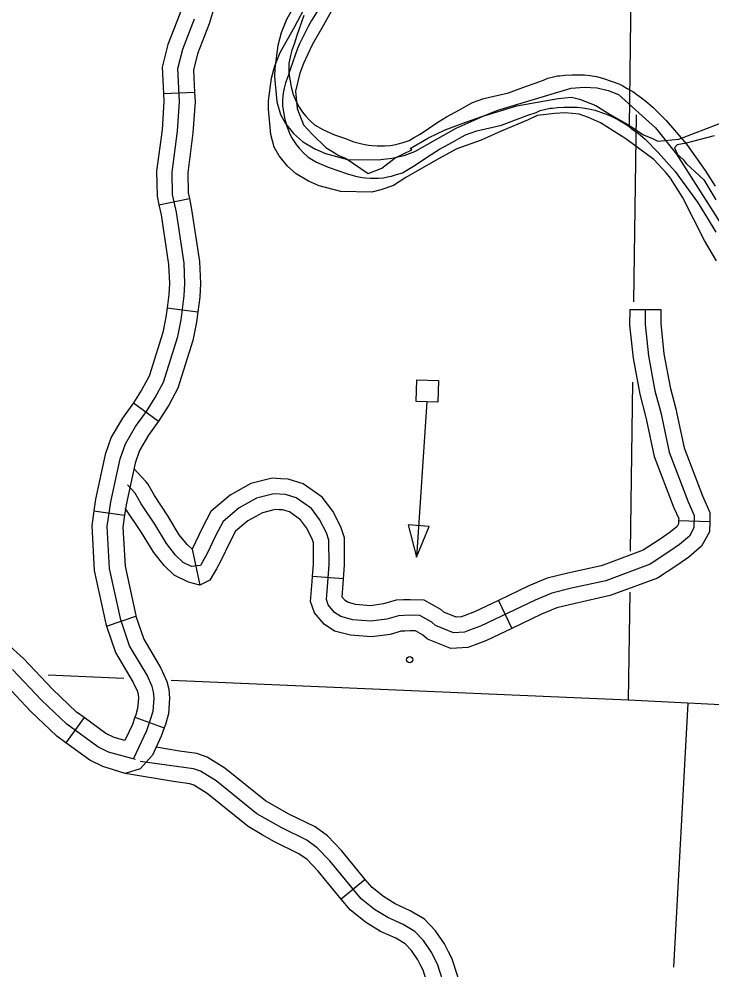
# Model space of a CAD drawing. Extents: x 653372 to 905732, y 627442 to 787275.
# Drawn here: x 827084 to 830430, y 703792 to 708383 of the extents above; entities that cross this region are included whole.
import ezdxf

# ---------------------------------------------------------------- set-up
doc = ezdxf.new("R2010")
doc.units = 0
for name, color, linetype in [('Level 2', 7, 'Continuous'), ('Level 32', 7, 'Continuous'), ('Level 35', 7, 'Continuous'), ('Level 4', 7, 'Continuous'), ('Level 45', 7, 'Continuous'), ('Level 5', 7, 'Continuous'), ('Level 56', 7, 'Continuous')]:
    doc.layers.add(name, color=color, linetype=linetype)

msp = doc.modelspace()

# ---------------------------------------------------------------- linework, layer by layer
at = {"layer": 'Level 2'}
for points in [[(828532.3, 708432.8), (828495.8, 708376.2), (828480.1, 708346.3), (828460.7, 708308.6), (828438.3, 708263.5), (828428.9, 708241.3), (828394.3, 708144.2), (828382.3, 708103.4), (828371.7, 708074.5), (828364.7, 708049.6), (828360.1, 708025.7), (828357.3, 708009.8), (828356.2, 707991.5), (828357.1, 707962.9), (828360.8, 707934.2), (828367.2, 707898), (828378.2, 707861.1), (828393.7, 707824.1), (828406.7, 707800.9), (828422.6, 707776.4), (828436.9, 707758.8), (828458, 707737.1), (828480.8, 707716.4), (828520.1, 707692.4), (828577.1, 707667.9), (828624, 707651.2), (828670.4, 707635), (828708.3, 707624.1), (828740.7, 707618.6), (828757.2, 707615.9), (828781, 707614.5), (828818.3, 707614.7), (828843.5, 707616.8), (828863, 707620.3), (828883.1, 707624.3), (828906.2, 707631.6), (828935, 707641.1), (828956.5, 707653.6), (828988.4, 707672.1), (829074.1, 707729.7), (829114.3, 707754.5), (829177.4, 707789), (829211.1, 707808), (829240.1, 707823.8), (829267.2, 707834)], [(828459.8, 708400.1), (828425, 708302.6), (828412.9, 708261.6), (828402.2, 708232.7), (828395.2, 708207.6), (828390.4, 708183.7), (828387.7, 708167.7), (828386.5, 708149.3), (828387.4, 708120.6), (828391.1, 708091.8), (828397.5, 708055.4), (828408.4, 708018.4), (828423.9, 707981.2), (828437, 707957.8), (828452.9, 707933.2), (828467.3, 707915.6), (828488.4, 707893.7), (828511.3, 707872.9), (828550.8, 707848.8), (828608, 707824.1), (828655.1, 707807.2), (828701.6, 707790.8), (828739.7, 707779.9), (828772.3, 707774.4), (828788.8, 707771.6), (828812.7, 707770.1), (828850.1, 707770.3), (828875.5, 707772.4), (828895.1, 707775.9), (828915.3, 707779.8), (828938.4, 707787.2), (828967.4, 707796.6), (828989, 707809.2), (829021.1, 707827.8), (829107.2, 707885.4), (829147.6, 707910.3), (829211.1, 707944.9), (829244.9, 707964), (829274.1, 707979.7), (829301.3, 707990)], [(829301.3, 707990), (829329.1, 707999.3), (829448.3, 708026.7), (829529.9, 708057), (829576.3, 708074), (829616.4, 708088.3), (829636.7, 708096.9), (829664.4, 708103.5), (829684.1, 708108.1), (829696.1, 708108.9), (829719.8, 708112.2), (829753.1, 708113.5), (829784.6, 708113.7), (829815, 708112.8), (829842.7, 708110.7), (829871.8, 708105.8), (829901.2, 708098.1), (829947.7, 708081.8), (829980.6, 708069.3), (829999.9, 708060.1), (830021.3, 708048), (830047.8, 708032.3), (830066.9, 708019.1), (830089.3, 708001.8), (830111.2, 707986.2), (830144.4, 707958.2), (830208.4, 707893.6), (830289.9, 707800.4), (830311.3, 707772.4), (830397.9, 707652.3), (830444.8, 707575.5)], [(829267.2, 707834), (829294.9, 707843.3), (829413.6, 707870.7), (829494.8, 707901), (829541, 707918), (829580.8, 707932.3), (829601, 707940.8), (829628.6, 707947.5), (829648.2, 707952.1), (829660.2, 707952.8), (829683.7, 707956.2), (829716.9, 707957.5), (829748.3, 707957.7), (829778.6, 707956.9), (829806.1, 707954.9), (829835.1, 707950), (829864.4, 707942.4), (829910.8, 707926.2), (829943.5, 707913.8), (829962.7, 707904.7), (829984, 707892.7), (830010.4, 707877), (830029.5, 707863.9), (830051.8, 707846.7), (830073.7, 707831.2), (830106.8, 707803.4), (830170.6, 707739.2), (830251.8, 707646.4), (830273.2, 707618.6), (830359.5, 707499.1), (830406.3, 707422.7), (830448.9, 707354)]]:
    msp.add_lwpolyline(points, dxfattribs=at)
at = {"layer": 'Level 32'}
for p, q in [((827782.4, 708023.3), (827932.2, 708030.6)), ((827759.8, 707486.5), (827906.6, 707517.1)), ((827799.3, 706987.9), (827948.1, 706969)), ((827637.4, 706530.1), (827758.4, 706441.4)), ((827445.3, 706007.9), (827593.9, 705987.1)), ((827506.4, 705452.1), (827648.3, 705500.9)), ((827398.1, 705010.8), (827310.5, 704889)), ((827644.2, 705012.7), (827785.3, 704961.7))]:
    msp.add_line(p, q, dxfattribs=at)
for points in [[(827899.6, 708552.7), (827884.6, 708488), (827861, 708408.4), (827803.3, 708260.3), (827776.1, 708151.1), (827782.4, 708023.3)], [(828045.7, 708518.9), (828029.7, 708449.7), (828003, 708359.7), (827946.5, 708214.8), (827927, 708136.4), (827932.2, 708030.6)], [(827639, 704815.4), (827700.9, 704948.8), (827719.6, 705000.6), (827731.2, 705041.6), (827736.1, 705103.6), (827733.5, 705134.7), (827726.9, 705160.8), (827702.6, 705215.3), (827618.5, 705356.7), (827575.2, 705482.6), (827521.7, 705730.8), (827510.5, 705932.3), (827527.1, 706051.3), (827572.1, 706260.1), (827598.1, 706331.9), (827646.3, 706415.3), (827699.4, 706487.7), (827742.3, 706556.3), (827781.4, 706629.9), (827850.5, 706850.3), (827867.7, 706931.2), (827882.3, 707046.2), (827885.1, 707106.3), (827881.5, 707204.5), (827843.9, 707450.5), (827826.1, 707535.9), (827823.6, 707644.2), (827849.4, 707841.2), (827859.4, 707984.3), (827851.6, 708143.7), (827874.9, 708237.6), (827932, 708384.1)], [(827782.4, 708023.3), (827784.2, 707985.1), (827774.7, 707848.7), (827748.5, 707648.2), (827751.3, 707527.3), (827759.8, 707486.5)], [(827932.2, 708030.6), (827934.5, 707983.5), (827924, 707833.7), (827898.7, 707640.2), (827900.9, 707544.5), (827906.6, 707517.1)], [(827906.6, 707517.1), (827917.7, 707463.9), (827956.3, 707211.6), (827960.2, 707105.9), (827957.1, 707039.7), (827948.1, 706969)], [(827759.8, 707486.5), (827770.1, 707437.2), (827806.7, 707197.5), (827810.1, 707106.7), (827807.5, 707052.7), (827799.3, 706987.9)], [(827799.3, 706987.9), (827793.7, 706943.7), (827777.9, 706869.3), (827711.9, 706658.9), (827677.4, 706593.8), (827637.3, 706529.9), (827637.4, 706530.1)], [(827948.1, 706969), (827941.7, 706918.7), (827923.2, 706831.3), (827850.9, 706600.8), (827807.3, 706518.7), (827761.5, 706445.6), (827758.4, 706441.5)], [(827637.4, 706530.1), (827583.4, 706456.4), (827529.8, 706363.6), (827499.8, 706280.9), (827453.2, 706064.4), (827445.3, 706007.9)], [(827758.4, 706441.4), (827709.2, 706374.3), (827666.4, 706300.1), (827644.3, 706239.3), (827601, 706038.2), (827593.9, 705987.1)], [(827445.3, 706007.9), (827435.2, 705935.5), (827447.1, 705720.7), (827502.9, 705462.4), (827506.4, 705452.1)], [(827593.9, 705987.1), (827585.8, 705929.2), (827596.2, 705740.8), (827647.6, 705502.8), (827648.3, 705500.9)], [(827648.3, 705500.9), (827686.9, 705388.4), (827769.3, 705249.8), (827798, 705185.5), (827807.7, 705147.1), (827811.3, 705103.8), (827805.4, 705028.3), (827791.1, 704977.7), (827785.3, 704961.7)], [(827506.4, 705452.1), (827550.1, 705325), (827635.9, 705180.7), (827655.7, 705136.2), (827659.3, 705122.3), (827660.8, 705103.5), (827657, 705054.8), (827648.2, 705023.6), (827644.2, 705012.7)], [(827398.1, 705010.8), (827362.5, 705036.3), (827245.3, 705147.3), (827105.6, 705296.3), (827023.1, 705369.9)], [(827310.5, 704889), (827266.7, 704920.5), (827139, 705041.4), (827000.7, 705188.8), (826923.2, 705258.1)], [(827646.5, 704807.4), (827516.9, 704844.3), (827465.2, 704870.1), (827314.6, 704978.4), (827192.2, 705094.3), (827053.1, 705242.6)], [(827644.2, 705012.7), (827631.5, 704977.4), (827595.5, 704899.9), (827544.2, 704914.5), (827504.1, 704934.5), (827398.1, 705010.8)], [(827785.3, 704961.7), (827770.3, 704920.2), (827728.4, 704829.9), (827669.5, 704763.1), (827597, 704740), (827489.7, 704774.1), (827426.4, 704805.7), (827310.5, 704889)]]:
    msp.add_lwpolyline(points, dxfattribs=at)
at = {"layer": 'Level 35'}
for points in [[(828670.7, 708562.4), (828554.9, 708352.9), (828500.4, 708258.6), (828457.9, 708169), (828439.6, 708121.6), (828419.2, 708034.3), (828426.8, 707950.2), (828458.4, 707871.5), (828499, 707827.4), (828565, 707762.6), (828628.6, 707723.8), (828664.1, 707709.9), (828769.4, 707637.7), (828835.4, 707662.7), (828900.8, 707713.3), (828980.3, 707750.7), (828972.4, 707757.3), (829060.9, 707809.8), (829142.6, 707848.4), (829224.1, 707879.3), (829318.4, 707912.5), (829487.1, 707963.8), (829623.7, 707988.1), (829686.7, 707999.1), (829751.9, 708005), (829790.1, 707996.1), (829868.5, 707965.7), (829938.9, 707922.7), (830024.5, 707874.1), (830099.7, 707823.3), (830142.7, 707806.7), (830168.9, 707792.7), (830270.5, 707803.2), (830470.7, 707879.4)], [(828447.2, 708506.1), (828375.4, 708380), (828350.4, 708315.5), (828333.6, 708255.9), (828319.3, 708146), (828318.1, 708106), (828329.5, 707983.3), (828346.7, 707921.6), (828370.4, 707878.8), (828410, 707829.5), (828452.9, 707791.1), (828513, 707756.2), (828563.3, 707733.7), (828669.6, 707705.4), (828818.7, 707703), (828884, 707711), (828943.5, 707724.3), (828996.1, 707743.8), (829195.7, 707856.1), (829339.8, 707921), (829395.5, 707943.4), (829750.1, 708049.1), (829812.3, 708054.2), (829875.3, 708050.4), (829929, 708037.7), (829978.5, 708018.2), (830156.9, 707857.5), (830259.2, 707730.1), (830468.7, 707403)], [(830452, 707215.7), (830394, 707313), (830288, 707522.2), (830229, 707615.4), (830209.2, 707641.1), (830150, 707704.1), (830014.8, 707805.3), (829892.1, 707882.3), (829833.6, 707906.8), (829789.3, 707923.4), (829721.8, 707930.3), (829671.8, 707926.6), (829586.3, 707917.4), (829543, 707895.8), (829412.3, 707841.9), (829315.1, 707798.6), (829197.5, 707756), (829106.5, 707706.1), (828951.8, 707618.4), (828891.8, 707579.2), (828831.1, 707557.9), (828787.1, 707547.6), (828638.6, 707549.9), (828532.8, 707577.9), (828482.6, 707600.3), (828422.8, 707634.9), (828380, 707673.1), (828340.5, 707722.1), (828316.8, 707764.7), (828299.6, 707826.1), (828288.2, 707948.2), (828289.3, 707988.1), (828303.4, 708097.5), (828320, 708156.9), (828344.8, 708221.1), (828416.2, 708346.9), (828471.7, 708453.7)], [(830439.8, 707818.8), (830305.8, 707784.3), (830262.1, 707775.3), (830248.8, 707760.3), (830263.3, 707729), (830290.8, 707705.3), (830306.2, 707685.8), (830390.6, 707607.1), (830449.2, 707510.7)]]:
    msp.add_lwpolyline(points, dxfattribs=at)
at = {"layer": 'Level 4'}
for points in [[(827590.7, 705199.5), (827224.4, 705215.3)], [(832793.5, 704954.2), (830314, 705079.8), (830027.2, 705094.3), (827819.1, 705189.6)]]:
    msp.add_lwpolyline(points, dxfattribs=at)
at = {"layer": 'Level 45'}
for p, q in [((830032.7, 706981.1), (830182.7, 706981.1)), ((830269.1, 705962.3), (830419, 705957.8)), ((827919.5, 705823), (827957.8, 705650.1)), ((828651.3, 705680.3), (828501.7, 705691.5)), ((829399.6, 705576.2), (829464.4, 705440.9)), ((828756, 704229.3), (828640.4, 704133.8))]:
    msp.add_line(p, q, dxfattribs=at)
for points in [[(830107.7, 706981.1), (830107.6, 706908.9), (830123.5, 706756.4), (830154.2, 706588.7), (830182.8, 706483.1), (830223.1, 706292.2), (830315.6, 706052.2), (830344.8, 705986.3), (830343, 705926.5), (830321, 705885.6), (830273, 705845.4), (830222.5, 705810.5), (830132.3, 705750.8), (829916.8, 705671.4), (829751.9, 705634.7), (829657.6, 705611.5), (829576, 705577.6), (829312.7, 705451.3), (829259.4, 705432), (829235.7, 705422.6), (829182.3, 705420.3), (829095.6, 705454.4), (829076.8, 705470.7), (829020.2, 705503.5), (828972.9, 705504.6), (828917, 705502.4), (828860.6, 705485.9), (828783.6, 705475.2), (828696.7, 705483), (828638.7, 705497.8), (828608.2, 705518.6), (828576.8, 705554.7), (828568.3, 705580.5), (828574.7, 705662.3), (828581.2, 705749.2), (828580.8, 705866.3), (828568.9, 705903.1), (828535.7, 705966.5), (828495.7, 706019.7), (828423.2, 706071.3), (828370.4, 706087.2), (828313.9, 706090.5), (828231.5, 706069.6), (828146.8, 706022.7), (828069.8, 705957.7), (828034.9, 705891), (827992.6, 705802), (827959.8, 705744.8), (827916.7, 705740.4), (827877, 705759.9), (827840.3, 705794.9), (827796.5, 705850.8), (827739.5, 705944.9), (827673.6, 706043.1), (827645.2, 706094.7), (827608.7, 706134.8)], [(830032.7, 706981.1), (830032.6, 706905), (830049.2, 706745.8), (830081, 706572.1), (830109.8, 706465.5), (830114.1, 706445.4)], [(830182.7, 706981.1), (830182.6, 706912.8), (830197.8, 706767.1), (830227.4, 706605.2), (830255.7, 706500.6), (830260.8, 706476.5)], [(830260.8, 706476.5), (830295.3, 706313.5), (830384.9, 706080.9), (830420.3, 706001.1), (830419, 705957.8)], [(830114.1, 706445.4), (830151, 706270.8), (830246.3, 706023.5), (830269.3, 705971.5), (830269.1, 705962.3)], [(827695.9, 706150.4), (827638.7, 706213.3)], [(827919.5, 705823), (827896, 705845.4), (827858.3, 705893.5), (827802.8, 705985.2), (827737.7, 706082.1), (827706.7, 706138.6), (827695.9, 706150.4)], [(828348.3, 706163.6), (828306.7, 706166), (828203.7, 706139.9), (828104, 706084.7), (828010.2, 706005.5), (827967.8, 705924.5), (827919.5, 705823)], [(828651.3, 705680.3), (828656.2, 705746.5), (828655.8, 705878.2), (828638.3, 705932.2), (828599.4, 706006.7), (828548.7, 706074.1), (828456.6, 706139.6), (828383.5, 706161.6), (828348.3, 706163.6)], [(828037, 705728.7), (828005.7, 705674.1), (827957.8, 705650.1), (827902.9, 705663.6), (827833.5, 705697.7), (827784.6, 705744.3), (827734.7, 705808.1), (827676.3, 705904.5), (827597.5, 706021.8)], [(828339.6, 706013.9), (828321.1, 706015), (828259.3, 705999.3), (828189.6, 705960.7), (828129.4, 705909.8), (828102, 705857.5), (828059.1, 705767.2), (828037, 705728.7)], [(828501.7, 705691.5), (828506.2, 705751.9), (828505.9, 705854.3), (828499.5, 705873.9), (828472.1, 705926.3), (828442.8, 705965.3), (828389.8, 706003.1), (828357.2, 706012.9), (828339.6, 706013.9)], [(830269.1, 705962.3), (830268.6, 705946.5), (830261.8, 705933.8), (830227.5, 705905.1), (830180.5, 705872.6), (830098.2, 705818.1), (829903.9, 705746.6)], [(830419, 705957.8), (830417.4, 705906.6), (830380.2, 705837.3), (830318.5, 705785.7), (830264.6, 705748.4), (830166.5, 705683.4), (829955.8, 705605.8)], [(829903.9, 705746.6), (829895.6, 705743.5), (829734.8, 705707.7), (829634.1, 705683), (829545.3, 705646), (829399.6, 705576.2)], [(828946.7, 705428.5), (828929.2, 705427.8), (828876.4, 705412.4), (828785.4, 705399.7), (828684, 705408.8), (828607.3, 705428.3), (828557.9, 705462.1), (828510.3, 705516.9), (828492.4, 705571.4), (828499.9, 705668), (828501.7, 705691.5)], [(828940.7, 705578.4), (828904.8, 705577), (828844.8, 705559.4), (828781.7, 705550.7), (828709.4, 705557.2), (828670, 705567.2), (828658.5, 705575.1), (828644.4, 705591.2), (828649.5, 705656.6), (828651.3, 705680.3)], [(829399.6, 705576.2), (829283.7, 705520.6), (829232.8, 705502.2), (829219.8, 705497), (829194.9, 705495.9), (829135, 705519.5), (829120.6, 705532), (829041.2, 705578), (828972.3, 705579.7), (828940.7, 705578.4)], [(829955.8, 705605.8), (829938, 705599.3), (829769, 705561.7), (829681.1, 705540.1), (829606.6, 705509.1), (829464.4, 705440.9)], [(829464.4, 705440.9), (829341.8, 705382.1), (829286, 705361.9), (829251.6, 705348.2), (829169.7, 705344.7), (829056.2, 705389.3), (829033, 705409.3), (828999.2, 705429), (828973.5, 705429.6), (828946.7, 705428.5)], [(827859.9, 704848.2), (827745.9, 704867.7)], [(828333.3, 704575.2), (828274.8, 704608.7), (828078.7, 704767.1), (827992, 704820.1), (827943.5, 704836.6), (827859.9, 704848.2)], [(829130.7, 703739.5), (829104.8, 703820), (829074.7, 703879.6), (829037.4, 703934.2), (828995, 703977.9), (828938.4, 704011.7), (828864.8, 704044.8), (828800.3, 704084.8), (828736, 704135.8), (828584.4, 704319.3), (828524.3, 704382.2), (828474.7, 704418), (828352.5, 704477.8), (828232.3, 704546.6), (828035.4, 704705.7), (827960, 704751.8), (827926.1, 704763.3), (827669.4, 704799)], [(827839.2, 704699.7), (827597, 704740)], [(828258.7, 704445.1), (828189.9, 704484.5), (827992.1, 704644.3), (827928, 704683.5), (827908.7, 704690), (827839.2, 704699.7)], [(828756, 704229.3), (828640.5, 704369.1), (828573.7, 704439), (828513.4, 704482.5), (828387.6, 704544.1), (828333.3, 704575.2)], [(828640.4, 704133.8), (828528.3, 704269.4), (828474.8, 704325.4), (828436, 704353.4), (828317.3, 704411.5), (828258.7, 704445.1)], [(829158.3, 703880.4), (829139.3, 703917.8), (829095.7, 703981.8), (829041.9, 704037.2), (828973.2, 704078.3), (828900.1, 704111.2), (828843.5, 704146.3), (828788.8, 704189.7), (828756, 704229.3)], [(829024.5, 703812.6), (829010, 703841.3), (828979.1, 703886.6), (828948, 703918.6), (828903.6, 703945.1), (828829.5, 703978.5), (828757.1, 704023.3), (828683.2, 704081.9), (828640.4, 704133.8)], [(829365.8, 703569.5), (829358.7, 703567.9), (829310.2, 703563), (829291.7, 703564.3), (829262, 703591), (829244.3, 703608), (829233.4, 703633.5), (829203, 703759.8), (829174.4, 703848.7), (829158.3, 703880.4)], [(829189.4, 703454.6), (829159.9, 703481.1), (829118.4, 703521), (829090.5, 703586.2), (829058.5, 703719.2), (829035.3, 703791.4), (829024.5, 703812.6)]]:
    msp.add_lwpolyline(points, dxfattribs=at)
at = {"layer": 'Level 5'}
for points in [[(830046.2, 709158.2), (830029.5, 707863.9)], [(830053.3, 707017), (830065.6, 707920.2)], [(830037, 705813.7), (830048.1, 706629.9)], [(830027.2, 705094.3), (830034.3, 705615.5)], [(830314, 705079.8), (830244, 703805.4)]]:
    msp.add_lwpolyline(points, dxfattribs=at)
at = {"layer": 'Level 56'}
for points in [[(829001.4, 706536.6), (829004.5, 706640.7), (829108.9, 706637.5), (829105.7, 706533.5)], [(829064.3, 705933.8), (828962.5, 705940.6), (829003.1, 705784.5)]]:
    msp.add_lwpolyline(points, close=True, dxfattribs=at)
msp.add_lwpolyline([(829053.6, 706535.1), (829003.1, 705784.5)], dxfattribs=at)
msp.add_circle((828970.8, 705290.1), 15, dxfattribs=at)

doc.saveas('drawing.dxf')
